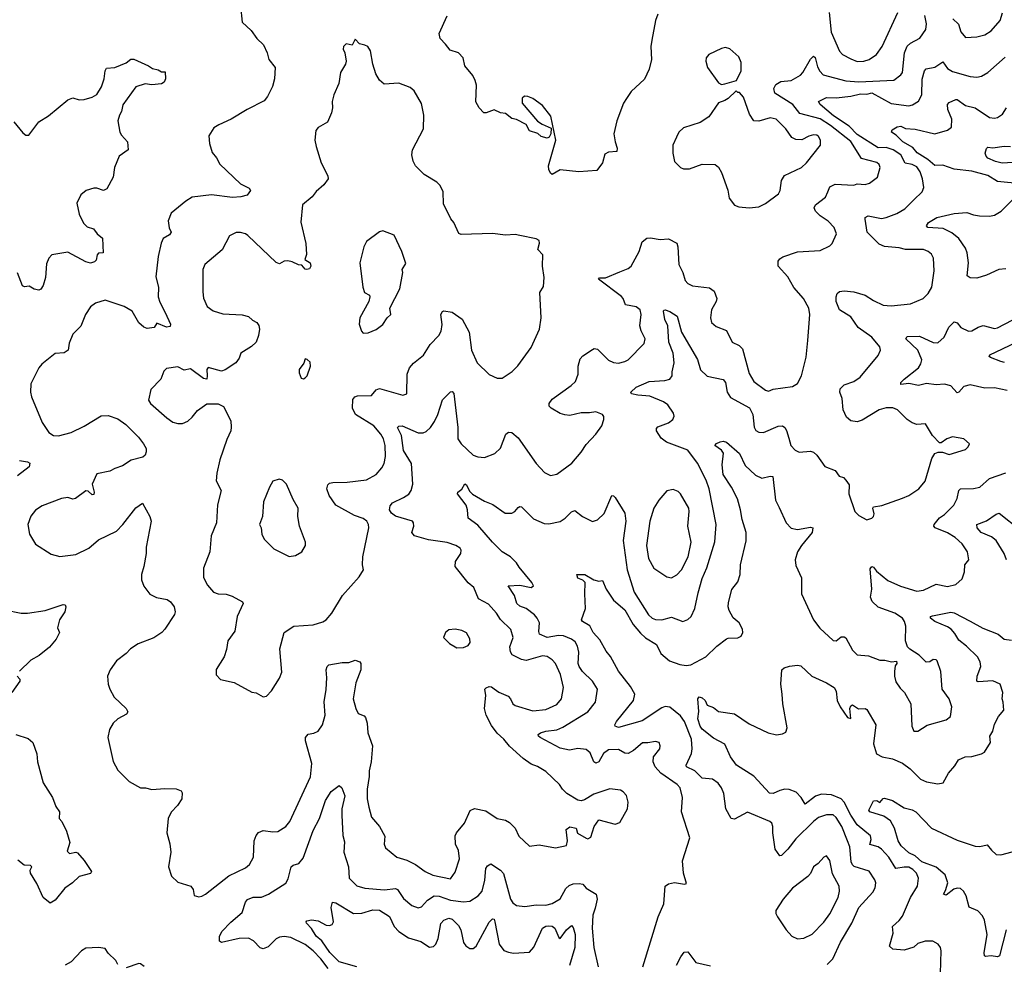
# Model space of a CAD drawing. Extents: x 1771496 to 1971148, y 471553 to 643630.
# Tile 464 of 656: x 1842746 to 1848846, y 600821 to 606671. Entities that reach past the tile are written whole.
import ezdxf

# ---------------------------------------------------------------- set-up
doc = ezdxf.new("R2010")
doc.units = 0

msp = doc.modelspace()

# ---------------------------------------------------------------- linework, layer by layer
at = {"layer": '0CON10XD'}
for points in [[(1844114.2, 606755.8), (1844123.8, 606655), (1844180, 606605), (1844215.5, 606555.5), (1844257.5, 606515), (1844280, 606465), (1844288.8, 606425), (1844328.8, 606375), (1844325.4, 606305), (1844312.2, 606257.8), (1844280.8, 606195), (1844260.9, 606169.1), (1844155, 606115.8), (1844055.7, 606054.3), (1843979.5, 606020.5), (1843948.3, 606001.7), (1843918.3, 605951.7), (1843921.2, 605905), (1843938.8, 605848.8), (1843965.5, 605815.5), (1843985.6, 605775.6), (1844114.5, 605654.5), (1844167.3, 605627.3), (1844176.4, 605613.6), (1844155, 605583.8), (1844117, 605573), (1844065, 605570.6), (1843935, 605587.3), (1843815, 605571.9), (1843775, 605548.1), (1843685, 605472.5), (1843666.7, 605425), (1843672.1, 605382.1), (1843685.6, 605354.4), (1843675, 605339.2), (1843636, 605315), (1843621.9, 605288.1), (1843603.9, 605203.9), (1843589.1, 605079.1), (1843605.6, 605015.6), (1843604.5, 604955), (1843615, 604922), (1843648.2, 604858.2), (1843680, 604785), (1843678.6, 604771.4), (1843655, 604767.5), (1843595, 604792), (1843580, 604765), (1843535, 604759.2), (1843515, 604766.2), (1843485, 604794.2), (1843443.1, 604865), (1843393.8, 604895), (1843275, 604934.3), (1843215, 604915.8), (1843185, 604892), (1843154.6, 604845.4), (1843125, 604774), (1843075, 604723.8), (1843051.7, 604668.3), (1843046, 604625), (1843021.2, 604608.8), (1842965, 604604.2), (1842882.5, 604537.5), (1842864.1, 604515.9), (1842815.7, 604415), (1842812.5, 604365), (1842818.8, 604335), (1842885, 604176.7), (1842926.7, 604115), (1842955.9, 604095.9), (1842986.7, 604093.3), (1843066, 604115), (1843145, 604154.4), (1843251.3, 604218.7), (1843295, 604220.6), (1843355, 604200), (1843403.8, 604163.8), (1843482.5, 604085), (1843514, 604045), (1843528.8, 604015), (1843530, 603995), (1843523.3, 603975), (1843508.6, 603961.4), (1843437, 603943), (1843382.7, 603907.3), (1843335, 603892.5), (1843305, 603876), (1843225, 603858), (1843195.8, 603795), (1843207.3, 603745), (1843205, 603731.4), (1843195, 603729.5), (1843170.7, 603750.7), (1843155, 603752.5), (1843091.2, 603705), (1843075, 603702.7), (1843045, 603712.9), (1843005, 603705.8), (1842885, 603660), (1842845, 603634.3), (1842814.6, 603595.4), (1842795.7, 603545), (1842806, 603485), (1842843.4, 603423.4), (1842941.3, 603361.3), (1842995.9, 603345.9), (1843095, 603359.4), (1843175, 603397.8), (1843235, 603448.9), (1843345, 603502.5), (1843385, 603544.4), (1843465, 603648), (1843506.2, 603676.2), (1843553.3, 603595), (1843561.2, 603565), (1843529.2, 603405), (1843530, 603365), (1843516, 603285), (1843501.2, 603235), (1843501.7, 603201.7), (1843515, 603162.5), (1843552.7, 603112.7), (1843593, 603093), (1843660.3, 603080.3), (1843680.8, 603065), (1843702.9, 603035), (1843709.2, 603005), (1843705, 602987.5), (1843645, 602896.2), (1843626.2, 602875), (1843576.4, 602843.6), (1843481.2, 602805), (1843432, 602775), (1843405, 602745.6), (1843345, 602700), (1843306.2, 602645), (1843290, 602605), (1843294, 602555), (1843304.2, 602525), (1843332.5, 602475), (1843406.7, 602405), (1843416.7, 602385), (1843408.8, 602371.2), (1843355, 602342), (1843325, 602313.8), (1843302.5, 602275), (1843292.5, 602225), (1843325, 602077.5), (1843354.4, 602024.4), (1843424.2, 601954.2), (1843495, 601914), (1843525, 601914), (1843565, 601904.2), (1843645, 601910.8), (1843715, 601908.8), (1843747.5, 601895), (1843753, 601883), (1843750, 601845), (1843723.3, 601805), (1843685, 601763.3), (1843665.8, 601725), (1843658.6, 601635), (1843676.7, 601566.7), (1843682.5, 601515), (1843667.8, 601425), (1843686.3, 601366.3), (1843725, 601330), (1843805.8, 601305), (1843821.2, 601285), (1843826.7, 601246.7), (1843855, 601238), (1843875, 601242.9)], [(1847760.8, 606715), (1847773, 606593), (1847825.5, 606475.5), (1847844.6, 606454.6), (1847895, 606428.5), (1847935, 606412.2)], [(1847935, 606412.2), (1847975, 606413.5), (1848008, 606425), (1848054.3, 606455), (1848090, 606505), (1848187.1, 606715)], [(1848526.6, 606676.6), (1848562.3, 606642.3), (1848576.2, 606595), (1848605, 606561.2), (1848675, 606564.4), (1848725, 606578.1), (1848765, 606601.9), (1848821.4, 606665), (1848835.5, 606714.5)], [(1843875, 601242.9), (1843898, 601255), (1844041.9, 601368.1), (1844145, 601419.4), (1844170.3, 601439.7), (1844194.3, 601485), (1844198.9, 601585), (1844211.1, 601618.9), (1844225, 601638), (1844255, 601650), (1844315, 601641.9), (1844345, 601644.2), (1844394, 601675), (1844419.2, 601705), (1844547.8, 601982.2), (1844555.5, 602065), (1844517.7, 602205), (1844517.5, 602225), (1844533.1, 602246.9), (1844567.8, 602252.2), (1844596, 602265), (1844622.2, 602305), (1844637.7, 602365), (1844633, 602447), (1844645, 602522.5), (1844649.6, 602595), (1844645.6, 602645), (1844650.8, 602665), (1844661.2, 602675), (1844745, 602691.2), (1844785, 602689.2), (1844825, 602704), (1844852.5, 602695), (1844860, 602685), (1844860, 602645), (1844829.3, 602565), (1844812.7, 602465), (1844828.2, 602405), (1844843.1, 602375), (1844879.3, 602359.3), (1844888.9, 602348.9), (1844898.7, 602315), (1844903.3, 602255), (1844932.2, 602175), (1844924.3, 602074.3), (1844911.5, 602018.5), (1844912.2, 601985), (1844898.5, 601905), (1844898.6, 601845), (1844908.6, 601795), (1844925, 601733.3), (1844974.5, 601674.5), (1845008, 601615), (1845004.4, 601565), (1845013.2, 601543.2), (1845083.3, 601485), (1845145, 601465.6), (1845199.1, 601439.1), (1845258.8, 601395), (1845305, 601372.9), (1845415, 601350), (1845445, 601392.5), (1845471.8, 601475), (1845465.5, 601525), (1845445.6, 601565), (1845445, 601617.5), (1845452, 601635), (1845502, 601695), (1845537, 601773), (1845564.4, 601785.6), (1845635, 601771.5), (1845705, 601724.5), (1845755, 601713.1), (1845779.8, 601699.8), (1845815, 601664), (1845838.6, 601615), (1845905, 601552.9), (1845965, 601560), (1846065, 601542.5), (1846133.6, 601556.4), (1846140, 601585), (1846132.5, 601655), (1846155, 601672.5), (1846193.6, 601663.6), (1846203, 601633), (1846255, 601602.9), (1846265, 601599.2), (1846285, 601608), (1846306, 601675), (1846333.9, 601716.1), (1846435, 601690), (1846465, 601700), (1846512, 601785), (1846516.2, 601825), (1846505.8, 601865.8), (1846485, 601890), (1846468.8, 601898.8), (1846402.7, 601907.3), (1846304.2, 601875.8), (1846245, 601838.8), (1846225, 601833.3), (1846205, 601836.7), (1846135, 601878), (1846108.8, 601905), (1846091.2, 601935), (1846005.4, 602015.4), (1845955, 602045.7), (1845915, 602060.8), (1845865, 602095.6), (1845781.2, 602171.2), (1845745.6, 602215), (1845703.4, 602253.4), (1845669.4, 602299.4), (1845636.5, 602365), (1845626.7, 602405), (1845634.3, 602485), (1845628.8, 602525), (1845635.9, 602534.1), (1845655, 602540.8), (1845669.1, 602539.1), (1845685, 602527.5), (1845715, 602505.5), (1845772.3, 602482.3), (1845787.5, 602465), (1845800.8, 602435), (1845815, 602424.4), (1845925, 602390.6), (1846005, 602398.1), (1846075, 602429.2), (1846102.9, 602465), (1846114.5, 602535), (1846096.2, 602615), (1846064.7, 602684.7), (1846045, 602707.1), (1846015, 602727.5), (1845985, 602731.1), (1845885, 602702.7), (1845855, 602707.8), (1845797, 602737), (1845787.1, 602757.1), (1845783.7, 602786.3), (1845802.9, 602845), (1845788.9, 602895), (1845725.9, 602955.9), (1845700, 602995), (1845650.5, 603050.5), (1845588.1, 603085), (1845558.9, 603155), (1845524.1, 603184.1), (1845445, 603284), (1845447.1, 603315), (1845480, 603365), (1845482, 603385), (1845475, 603397.5), (1845448.8, 603415), (1845393.7, 603433.7), (1845279.1, 603449.1), (1845192, 603475), (1845175.8, 603495), (1845188, 603535), (1845186.2, 603555), (1845178.8, 603565), (1845075, 603597.3), (1845050, 603615), (1845037.1, 603635), (1845040.6, 603659.4), (1845055, 603678.8), (1845125, 603711.1), (1845156.7, 603733.3), (1845171.5, 603755), (1845181.8, 603795), (1845173.6, 603923.6), (1845125, 604003.8), (1845112.3, 604095), (1845086.2, 604145), (1845095.8, 604154.2), (1845115, 604155.6), (1845215, 604113.2), (1845245, 604112.7), (1845265, 604121.1), (1845292.2, 604145), (1845316.4, 604183.6), (1845336, 604225), (1845365, 604316.7), (1845415, 604366.2), (1845425, 604368.8), (1845435, 604356.7), (1845460, 604145), (1845460.9, 604075), (1845480.6, 604045), (1845555, 603974.3), (1845585, 603962.9), (1845625, 603960), (1845690, 603985), (1845725, 604016.7), (1845758, 604105), (1845775, 604117.5), (1845795, 604114.2), (1845835, 604082), (1845945, 603922), (1845997, 603867), (1846035, 603848), (1846075, 603857.5), (1846166.1, 603923.9), (1846225, 603992), (1846255, 604040), (1846316.4, 604103.6), (1846352.5, 604155), (1846365.9, 604195.9), (1846364.2, 604214.2), (1846356, 604225), (1846315, 604242.5), (1846275.7, 604235.7), (1846225, 604235.5), (1846155, 604219.4), (1846123.4, 604223.4), (1846095, 604232.9), (1846038.8, 604265), (1846027.5, 604277.5), (1846026, 604295), (1846045, 604322), (1846163.8, 604405), (1846189.1, 604430.9), (1846207.1, 604475), (1846205.6, 604525), (1846218.7, 604571.3), (1846235, 604590), (1846295, 604629.2), (1846305, 604634.2), (1846325, 604630.8), (1846395, 604562.2), (1846425, 604548.1), (1846455, 604544.4), (1846495, 604553.3), (1846515, 604564.4), (1846614.2, 604665), (1846621.4, 604695), (1846595.5, 604745), (1846588.2, 604775), (1846595.5, 604845), (1846589.4, 604875), (1846565, 604893.3), (1846500, 604905), (1846485.6, 604945), (1846475, 604957.1), (1846332.5, 605065), (1846338.3, 605071.7), (1846375, 605072.2), (1846465, 605110.5), (1846515, 605129.4), (1846534.4, 605145), (1846584.4, 605235), (1846602.9, 605295), (1846631.9, 605318.1), (1846655, 605320), (1846715, 605310), (1846765, 605314.3), (1846816.7, 605286.7), (1846824.4, 605265), (1846829.6, 605155), (1846855, 605106.2), (1846870, 605055), (1846885, 605038.2), (1846915, 605023.1), (1847020.4, 605010.4), (1847048.9, 604988.9), (1847065.5, 604945), (1847061.1, 604925), (1847032.9, 604875), (1847026, 604825), (1847031.2, 604795), (1847061.7, 604771.7), (1847125, 604746), (1847161.2, 604675), (1847203.6, 604653.6), (1847223.6, 604633.6), (1847265, 604480), (1847295, 604430.8), (1847367.4, 604377.4), (1847385, 604370.8), (1847415, 604382.5), (1847535, 604399.2), (1847565, 604418.8), (1847590, 604465), (1847618, 604582), (1847629.5, 604685), (1847641.2, 604845), (1847635.8, 604885), (1847601.9, 604945), (1847543.1, 605013.1), (1847505, 605078), (1847445.8, 605145), (1847444.3, 605175), (1847455, 605190), (1847475, 605202), (1847565, 605234), (1847705, 605240.8), (1847765, 605271.2), (1847780, 605285), (1847805.8, 605345), (1847791.4, 605385), (1847755, 605424.3), (1847705.4, 605455.4), (1847677.1, 605485), (1847669.2, 605505), (1847676.2, 605525), (1847738.1, 605571.9), (1847752.2, 605605), (1847766, 605635), (1847797.9, 605652.1), (1847915, 605647.1), (1847935, 605654), (1847985, 605650.8), (1848011.7, 605658.3), (1848060, 605695), (1848077.1, 605755), (1848071.4, 605775), (1848057.1, 605787.1), (1847961.2, 605811.2), (1847895, 605917.1), (1847770.3, 606015), (1847705, 606057.5), (1847579.5, 606089.5), (1847535.5, 606145.5), (1847424.4, 606215), (1847418.5, 606245), (1847430.3, 606269.7), (1847462.6, 606287.4), (1847525, 606295.3), (1847582.6, 606327.4), (1847598.9, 606345), (1847645, 606426.9), (1847665, 606445.8), (1847675, 606436.2), (1847689.4, 606379.4), (1847702.9, 606352.9), (1847725, 606330), (1847865, 606291.4), (1847945, 606286.5), (1848162.8, 606297.2), (1848205, 606328.6), (1848215.5, 606345), (1848227.9, 606465), (1848245, 606506.9), (1848264.2, 606525.7), (1848322.4, 606557.6), (1848359.3, 606610.7), (1848364.6, 606645), (1848353, 606697)], [(1846700, 606705), (1846686, 606665), (1846662, 606545), (1846655.8, 606505), (1846660.8, 606425), (1846646.7, 606365), (1846616.8, 606303.2), (1846535, 606226.2), (1846505, 606183.3), (1846488, 606155), (1846446.7, 606045), (1846427.5, 605965), (1846434.6, 605914.6), (1846448.5, 605875), (1846446.2, 605855), (1846395, 605850), (1846371.7, 605838.3), (1846355.9, 605784.1), (1846322.5, 605737.5), (1846209.3, 605729.3), (1846095, 605741.2), (1846045, 605712.5), (1846035, 605720), (1846023.6, 605743.6), (1846022, 605765), (1846067.1, 605925), (1846036.1, 606073.9), (1845985, 606140), (1845925, 606183.8), (1845895, 606196.2), (1845873, 606197), (1845860, 606185), (1845860, 606155), (1845955, 606043.3), (1845983, 606023), (1846038.3, 605998.3), (1846037.5, 605965), (1846026.4, 605943.6), (1846015, 605937.5), (1845977.5, 605947.5), (1845957, 605967), (1845905, 605982.5), (1845885, 606022.5), (1845825, 606053.3), (1845795, 606060), (1845755, 606090), (1845725, 606093.3), (1845685, 606112.5), (1845636.4, 606093.6), (1845622.5, 606095), (1845593.3, 606125), (1845572.7, 606162.7), (1845575.7, 606265), (1845568.6, 606295), (1845554, 606325), (1845503.8, 606385), (1845493.8, 606435), (1845465, 606466), (1845412.5, 606482.5), (1845385, 606518.8), (1845351.2, 606555), (1845346, 606585), (1845394, 606695)], [(1844255, 602477.5), (1844275, 602482.5), (1844306.7, 602515), (1844356.1, 602593.9), (1844369.3, 602630.7), (1844358.1, 602775), (1844384.6, 602875.4), (1844445, 602915.6), (1844565, 602924.3), (1844625, 602942.9), (1844644, 602955), (1844680, 602995), (1844746, 603105), (1844848.8, 603221.2), (1844876.4, 603263.6), (1844870, 603295), (1844871.2, 603345), (1844908.8, 603525), (1844908, 603545), (1844896, 603565), (1844875, 603582.9), (1844819.8, 603599.8), (1844704.2, 603664.2), (1844662.5, 603725), (1844648.9, 603765), (1844655, 603791.2), (1844665, 603801.2), (1844685.8, 603805.8), (1844775, 603806.2), (1844895, 603821.5), (1844954.3, 603855), (1844990.6, 603895), (1845005, 603923.3), (1845012.7, 603965), (1845010, 604035), (1845000, 604075), (1844983.8, 604105), (1844940, 604155), (1844826.8, 604226.8), (1844807.6, 604265), (1844810.6, 604319.4), (1844822, 604335), (1844838.6, 604341.4), (1844925, 604344.4), (1844955, 604378.1), (1844975, 604387.3), (1845120, 604345), (1845145, 604353.3), (1845147.3, 604475), (1845161.2, 604515), (1845185, 604544.4), (1845247, 604593), (1845289.5, 604660.5), (1845342.5, 604715), (1845357.4, 604742.6), (1845364.3, 604784.3), (1845356, 604845), (1845365, 604863.3), (1845373, 604867), (1845425, 604860), (1845487, 604817), (1845531.4, 604735), (1845544.6, 604624.6), (1845580, 604545), (1845654.5, 604474.5), (1845705, 604452), (1845735, 604451.2), (1845796.8, 604493.2), (1845832.7, 604527.3), (1845915, 604640), (1845967.5, 604755), (1845976, 604825), (1845968.6, 604981.4), (1845992.3, 605017.7), (1845995.5, 605075), (1845984.5, 605145), (1845987.8, 605215), (1845957.1, 605247.1), (1845966.3, 605286.3), (1845963.6, 605303.6), (1845945, 605313.5), (1845844.5, 605335.5), (1845815, 605340), (1845755, 605336.2), (1845675, 605346), (1845480.8, 605340.8), (1845466.1, 605346.1), (1845436, 605415), (1845417.9, 605437.9), (1845371.2, 605531.2), (1845369.2, 605605), (1845351.2, 605645), (1845330, 605665), (1845253, 605713), (1845199.2, 605765), (1845182.9, 605795), (1845175.5, 605835), (1845180, 605865), (1845248.6, 605995), (1845249.7, 606079.7), (1845235, 606152.5), (1845190.5, 606230.5), (1845165, 606251.2), (1845095, 606278), (1845005, 606271.2), (1844975, 606296.7), (1844952.5, 606335), (1844934.3, 606395), (1844918.8, 606478.8), (1844902.5, 606505), (1844883.6, 606513.6), (1844851.7, 606521.7), (1844825, 606550), (1844807, 606513), (1844768.3, 606521.7), (1844753.3, 606505), (1844749.3, 606489.3), (1844760, 606465), (1844768, 606415), (1844764.2, 606395), (1844734.4, 606345), (1844724.3, 606275), (1844692.5, 606205), (1844681.2, 606165), (1844683.8, 606125), (1844678, 606095), (1844652.7, 606037.3), (1844595, 606002.5), (1844580, 605985), (1844575.6, 605925), (1844582.2, 605885), (1844614.3, 605785), (1844655.8, 605705), (1844658, 605685), (1844631.2, 605648.8), (1844582.7, 605607.3), (1844558.6, 605575), (1844498, 605525), (1844487.4, 605417.4), (1844518.2, 605285), (1844522.7, 605217.3), (1844513.3, 605185), (1844545, 605166), (1844549.4, 605145), (1844541.7, 605128.3), (1844525, 605124.2), (1844515, 605126.2), (1844495, 605150), (1844473.9, 605153.9), (1844435, 605172.5), (1844406.8, 605176.8), (1844384.3, 605175.7), (1844355, 605160), (1844335, 605166.7), (1844158.8, 605335), (1844145, 605345.7), (1844115, 605354), (1844087.7, 605352.3), (1844045, 605333.3), (1844001.2, 605245), (1843894, 605155), (1843880, 605125), (1843880.8, 604985), (1843885.9, 604945.9), (1843906.7, 604895), (1843945, 604868.8), (1844005, 604850), (1844125, 604843.8), (1844163.6, 604833.6), (1844189.3, 604809.3), (1844215.9, 604795.9), (1844227.7, 604777.7), (1844232, 604755), (1844225.8, 604715), (1844211.2, 604675), (1844183, 604647), (1844116.7, 604605), (1844106.2, 604575), (1844084.4, 604545.6), (1844018.3, 604501.7), (1843995.9, 604494.1), (1843913.8, 604516.2), (1843906.1, 604503.9), (1843908, 604465), (1843905.9, 604444.1), (1843885, 604450), (1843805, 604508.8), (1843765, 604500.8), (1843725, 604522), (1843655, 604510), (1843640, 604495), (1843621.2, 604445), (1843559.3, 604380.7), (1843543.3, 604315), (1843557.5, 604295), (1843658, 604205), (1843695, 604179.4), (1843725, 604170), (1843755, 604170), (1843786.9, 604185), (1843815, 604208.5), (1843848.3, 604251.7), (1843905, 604291.2), (1843975, 604291.2), (1844008.8, 604275), (1844055, 604187.5), (1844057.3, 604147.3), (1844054, 604125), (1844029.1, 604070.9), (1843987.1, 603945), (1843967, 603863), (1843964.4, 603815), (1843993.8, 603755), (1843972.7, 603667.3), (1843966.2, 603555), (1843933.1, 603475), (1843924, 603375), (1843885.8, 603275), (1843885.9, 603215.9), (1843909.5, 603169.5), (1843947.5, 603125), (1843975.8, 603115.8), (1844025, 603113.5), (1844062, 603102), (1844126.7, 603065), (1844130.8, 603055), (1844094.4, 602975), (1844079.2, 602885), (1844036, 602825), (1844028.3, 602771.7), (1844013.9, 602726.1), (1843963, 602647), (1843963, 602613), (1843990, 602585), (1844075.9, 602565.9), (1844185, 602507.5), (1844211.7, 602501.7), (1844255, 602477.5)], [(1847095, 606270), (1847115, 606273.3), (1847186.4, 606293.6), (1847215.8, 606355), (1847216.1, 606406.1), (1847200.5, 606440.5), (1847145, 606491.2), (1847118.6, 606498.6), (1847095, 606493.3), (1847014.7, 606455.3), (1846999.5, 606435), (1846996.9, 606415), (1847007.5, 606375), (1847075, 606280), (1847095, 606270)], [(1842709.1, 606039.1), (1842765, 605970), (1842785, 605955.7), (1842802.5, 605955), (1842865, 606038.6), (1842925, 606075.6), (1843043.8, 606175), (1843075, 606187.1), (1843115, 606175.7), (1843145, 606176.9), (1843195, 606191.4), (1843225, 606207.5), (1843253.3, 606255), (1843269.4, 606305), (1843275.9, 606354.1), (1843285, 606370), (1843335.8, 606374.2), (1843405, 606403.3), (1843435, 606427.5), (1843453, 606427), (1843545, 606386.2), (1843568.3, 606368.3), (1843605, 606360), (1843625, 606347.5), (1843648.3, 606348.3), (1843649.2, 606305), (1843641.4, 606285), (1843625, 606273.1), (1843565, 606267.1), (1843523.3, 606273.3), (1843465, 606255.8), (1843385, 606143.3), (1843377.3, 606102.7), (1843365, 606080), (1843354, 606045), (1843367.5, 605975), (1843377.5, 605955), (1843413.3, 605915), (1843418.8, 605865), (1843362.5, 605825), (1843334, 605755), (1843324.4, 605695), (1843286.5, 605623.5), (1843265, 605614), (1843225, 605627.5), (1843205, 605627.1), (1843157.3, 605612.7), (1843124.2, 605585.8), (1843100.8, 605535), (1843115, 605467.5), (1843141.1, 605411.1), (1843165, 605389.2), (1843203.3, 605375), (1843225.8, 605345.8), (1843258.3, 605318.3), (1843263.8, 605226.2), (1843235, 605224.2), (1843227.1, 605215), (1843219.1, 605180.9), (1843209.1, 605170.9), (1843185, 605163.1), (1843155, 605171.4), (1843045, 605231.5), (1842945, 605214.2), (1842927.5, 605195), (1842911.7, 605158.3), (1842905.7, 605074.3), (1842891.2, 605025), (1842877, 605003), (1842865, 604996), (1842835, 605001.4), (1842805, 605020), (1842775, 605017.5), (1842763.6, 605023.6), (1842732.4, 605102.4)], [(1847052.9, 603437.1), (1847060.9, 603545), (1847017.8, 603765), (1846999.4, 603819.4), (1846944.6, 603925), (1846885, 604004.5), (1846753.9, 604053.9), (1846719.8, 604079.8), (1846691.5, 604125), (1846691.5, 604138.5), (1846700.2, 604149.8), (1846765, 604174.4), (1846792.5, 604195), (1846801.1, 604215), (1846797.5, 604235), (1846760.8, 604285), (1846734.3, 604305), (1846650.4, 604340.4), (1846576.1, 604346.1), (1846537.5, 604355), (1846533.3, 604365), (1846565, 604395.8), (1846645, 604430), (1846743, 604437), (1846774.6, 604445.4), (1846787.7, 604465), (1846789.5, 604489.5), (1846800, 604545), (1846794.3, 604605), (1846767.1, 604675), (1846760.9, 604775), (1846743.8, 604815), (1846734.3, 604865.7), (1846737, 604873), (1846745, 604873.8), (1846775, 604864.2), (1846819.2, 604835), (1846845.7, 604735), (1846945, 604566.2), (1846965, 604503.1), (1847005, 604463.3), (1847105, 604442.5), (1847118.9, 604425), (1847128.5, 604365), (1847150.9, 604330.9), (1847266.9, 604266.9), (1847288.2, 604225), (1847296.7, 604146.7), (1847306.8, 604126.8), (1847325, 604115.8), (1847355, 604114.3), (1847445, 604154.5), (1847472.5, 604155), (1847486.2, 604146.2), (1847497.2, 604127.2), (1847510.6, 604079.4), (1847524.5, 604035), (1847551.4, 604005), (1847575, 603993.6), (1847645, 603999.2), (1847665, 603992.5), (1847685, 603974), (1847733.3, 603905), (1847798.8, 603878.8), (1847822.5, 603845), (1847850, 603835), (1847865, 603820), (1847885, 603790), (1847882.5, 603735), (1847920.8, 603625), (1847945, 603600.8), (1847995, 603574), (1848025, 603583.8), (1848036.7, 603595), (1848039.5, 603610.5), (1848032.5, 603645), (1848036.7, 603655), (1848086.8, 603663.2), (1848215, 603708.6), (1848254.6, 603725.4), (1848316, 603765), (1848355, 603813.3), (1848396.8, 603953.2), (1848416.2, 603983.8), (1848437, 603993), (1848463, 603993), (1848505, 603978.8), (1848605, 604010), (1848622.5, 604025), (1848630, 604045), (1848595, 604076.2), (1848525, 604088), (1848490, 604075), (1848455, 604050), (1848445, 604050), (1848401.2, 604095), (1848358.3, 604168.3), (1848305, 604164), (1848275, 604174.4), (1848244.7, 604194.7), (1848184.1, 604254.1), (1848155, 604267.8), (1848115, 604267.8), (1848070, 604255), (1847965, 604191.5), (1847935, 604181.5), (1847895, 604187.8), (1847869.5, 604209.5), (1847848.2, 604255), (1847841.9, 604325), (1847827.1, 604365), (1847830, 604385), (1847855, 604410), (1847915, 604430.9), (1847953, 604457), (1848065, 604592), (1848080, 604625), (1848074.2, 604645), (1848025, 604705.6), (1847941.4, 604765), (1847895, 604830.8), (1847825.6, 604875), (1847804.5, 604925), (1847804.1, 604954.1), (1847810, 604975), (1847825, 604988), (1847855, 604992.9), (1847915, 604985.5), (1847985, 604965.4), (1848035, 604932.2), (1848095, 604902.9), (1848145, 604898.6), (1848265, 604910.8), (1848343.8, 604945), (1848374.2, 604975), (1848398.1, 605015), (1848412.5, 605115), (1848407.1, 605195), (1848395, 605218.8), (1848375.5, 605235.5), (1848345, 605247.8), (1848235, 605247.3), (1848195, 605258.8), (1848105, 605266.8), (1848070.1, 605280.1), (1847996.7, 605355), (1847984.4, 605435), (1847985, 605446.2), (1848002.9, 605457.1), (1848085, 605440.4), (1848115, 605445.4), (1848180.1, 605469.9), (1848230.3, 605499.7), (1848285, 605556.2), (1848337.1, 605605), (1848347.6, 605632.4), (1848340.4, 605685), (1848325, 605728.6), (1848305, 605758.8), (1848275, 605774.7), (1848232.4, 605782.4), (1848205, 605833.4), (1848157.9, 605865), (1848115, 605878.9), (1848065, 605877.7), (1847935, 605960), (1847885, 606010.8), (1847788.1, 606075), (1847706, 606145), (1847694.3, 606165), (1847745, 606188.6), (1847805, 606188.1), (1847895, 606197.9), (1847955, 606212), (1847995, 606208.8), (1848025, 606218.1), (1848145, 606152.6), (1848255, 606136.9), (1848276.8, 606143.2), (1848314.1, 606165.9), (1848336, 606205), (1848338.3, 606301.7), (1848351.8, 606355), (1848362.9, 606367.1), (1848415, 606376.7), (1848465, 606409.2), (1848495, 606369.6), (1848525, 606350.4), (1848635, 606319.1), (1848675, 606315.5), (1848705, 606320.5), (1848745, 606343.3), (1848851.1, 606438.9)], [(1847265, 605506), (1847325, 605512), (1847367.6, 605532.4), (1847446.4, 605593.6), (1847457.3, 605612.7), (1847465.6, 605675), (1847484.6, 605705.4), (1847588.8, 605755), (1847620, 605785), (1847706.6, 605893.4), (1847706.9, 605925), (1847695, 605948), (1847685, 605955.7), (1847665, 605957.5), (1847635, 605950), (1847592.2, 605927.8), (1847555, 605928.2), (1847530.9, 605940.9), (1847493.1, 605995), (1847433.8, 606055), (1847395, 606063.5), (1847325, 606041.8), (1847295.4, 606045.4), (1847267.5, 606085), (1847230.7, 606190.7), (1847205, 606220), (1847195, 606220), (1847185, 606230), (1847136, 606184), (1847115, 606170), (1847075, 606156.7), (1847015, 606070), (1846962.5, 606035), (1846859.3, 606000.7), (1846830, 605975), (1846816.1, 605943.9), (1846793.3, 605895), (1846792.5, 605845), (1846803, 605793), (1846840, 605755), (1846858.3, 605748.3), (1846895, 605747.5), (1846975, 605776.2), (1847055, 605773.3), (1847075, 605757.5), (1847094.2, 605724.2), (1847132.9, 605615), (1847141.4, 605565), (1847175, 605522.5), (1847202.3, 605512.3), (1847265, 605506)], [(1848950, 605655), (1848805, 605669.5), (1848745, 605706.2), (1848645, 605732.4), (1848535, 605746), (1848465, 605769.3), (1848415, 605767.8), (1848372.7, 605805), (1848307.3, 605847.3), (1848279, 605879), (1848217.1, 605915), (1848176.9, 605955), (1848147.1, 605975), (1848150.9, 605989.1), (1848183, 606007), (1848205, 606010.7), (1848235, 605997.1), (1848295, 605992.9), (1848415, 605963.7), (1848494, 605986), (1848518.1, 606005), (1848521.5, 606055), (1848495.5, 606115), (1848493.6, 606146.4), (1848505, 606159.2), (1848545, 606176.9), (1848555, 606176.9), (1848605, 606140), (1848665, 606125.6), (1848755, 606064.4), (1848785, 606060.6), (1848803.3, 606065), (1848835, 606086.2), (1848860.6, 606125)], [(1848935, 605789), (1848833.5, 605783.5), (1848792, 605792), (1848745, 605814), (1848734, 605825), (1848728.6, 605845), (1848735, 605873.3), (1848745, 605880.8), (1848775, 605878.2), (1848845, 605888.6), (1848885, 605886.1)], [(1848855, 605127.1), (1848812.5, 605125), (1848735, 605088.6), (1848675, 605070.9), (1848635, 605072.1), (1848615.6, 605085), (1848623.9, 605165), (1848616.6, 605226.6), (1848605, 605255.8), (1848563.8, 605315), (1848521.5, 605351.5), (1848468.3, 605378.3), (1848372.5, 605385), (1848363.8, 605395), (1848376, 605415), (1848428.8, 605445), (1848535, 605471.2), (1848615, 605477.3), (1848655, 605462.3), (1848692.7, 605457.3), (1848755, 605453.6), (1848785, 605460), (1848827.5, 605485), (1848895, 605553.8)], [(1844875, 604730), (1844905, 604732.5), (1844955, 604752.5), (1844995, 604783.3), (1845023.3, 604825), (1845045.7, 604844.3), (1845040, 604885), (1845102, 605005), (1845120, 605105), (1845116.2, 605125), (1845138.3, 605161.7), (1845113.8, 605235), (1845066, 605336), (1844995, 605362.5), (1844975, 605356.7), (1844895, 605297.5), (1844878.8, 605265), (1844852.5, 605165), (1844872, 605015), (1844882.5, 604982.5), (1844912.5, 604965), (1844916.2, 604955), (1844908.8, 604925), (1844852.5, 604825), (1844850, 604785), (1844863, 604743), (1844875, 604730)], [(1848864.4, 604374.4), (1848785, 604390.6), (1848725, 604388.6), (1848635, 604409.2), (1848595, 604400), (1848565, 604364.4), (1848555, 604361.1), (1848515, 604403.8), (1848475, 604414.1), (1848425, 604409.8), (1848365, 604417.8), (1848315, 604406.5), (1848255, 604417.7), (1848205, 604412), (1848205.8, 604425), (1848226.5, 604445), (1848315.5, 604515), (1848329.7, 604540.3), (1848334.5, 604565.5), (1848310, 604625), (1848236, 604695), (1848245, 604709.2), (1848320.9, 604710.9), (1848405, 604672.2), (1848435, 604669.2), (1848474.3, 604705), (1848502.6, 604767.4), (1848535, 604799.4), (1848553.4, 604793.4), (1848576, 604765), (1848625, 604741.4), (1848645, 604743.3), (1848685, 604767.5), (1848715, 604776.4), (1848785, 604759.1), (1848805, 604761.8), (1848895, 604810.6)], [(1848847.1, 604547.1), (1848825, 604554.5), (1848760, 604580), (1848752.5, 604585), (1848756.2, 604595), (1848917.6, 604672.4)], [(1844505, 604447.5), (1844515, 604452.5), (1844526.7, 604465), (1844547.5, 604525), (1844545, 604550), (1844527, 604567), (1844515, 604570), (1844507, 604543), (1844477.5, 604505), (1844476.7, 604485), (1844490.7, 604450.7), (1844505, 604447.5)], [(1847749.7, 600820.3), (1847784.7, 600855.3), (1847831.7, 600958.3), (1847901.8, 601075), (1847945, 601172.9), (1848032.2, 601267.8), (1848046.9, 601295), (1848050, 601325), (1848044.5, 601345), (1848008.8, 601398.8), (1847916.1, 601426.1), (1847905, 601437.3), (1847897.9, 601455), (1847889.2, 601549.2), (1847875, 601585.8), (1847840, 601675), (1847805, 601729.6), (1847785, 601746.8), (1847745, 601747.5), (1847695, 601730), (1847665, 601705.4), (1847555, 601598.9), (1847505.3, 601534.7), (1847465, 601494.4), (1847455, 601492.9), (1847427.5, 601535), (1847411.8, 601635), (1847412.7, 601675), (1847405.4, 601695.4), (1847394, 601705), (1847255.8, 601764.2), (1847175, 601720.6), (1847153.6, 601723.6), (1847121.5, 601785), (1847109.3, 601879.3), (1847094, 601914), (1847072.5, 601942.5), (1847038.3, 601968.3), (1846975, 601973.3), (1846928.7, 602018.7), (1846876.9, 602045), (1846875.5, 602055), (1846907.3, 602127.3), (1846911.6, 602155), (1846907.6, 602215), (1846865, 602325.5), (1846840.4, 602360.4), (1846775, 602412.7), (1846745, 602416.8), (1846725, 602410), (1846602, 602328), (1846455, 602287.1), (1846436.2, 602295), (1846434.3, 602305), (1846443.1, 602325), (1846548.9, 602455), (1846556.9, 602495), (1846530.7, 602540.7), (1846456, 602636), (1846407.4, 602727.4), (1846380.6, 602760.6), (1846341.4, 602831.4), (1846299.2, 602875), (1846277.5, 602917.5), (1846232.5, 602945), (1846226, 602955), (1846251.9, 603025), (1846247.5, 603115), (1846248.8, 603185), (1846235, 603200), (1846203.3, 603213.3), (1846197.5, 603235), (1846247.5, 603235), (1846302.7, 603202.7), (1846335, 603194.5), (1846357.3, 603197.3), (1846378.9, 603145), (1846425.8, 603075.8), (1846495, 603015.8), (1846546.4, 602926.4), (1846591.7, 602871.7), (1846623.7, 602843.7), (1846691.9, 602801.9), (1846719.2, 602745), (1846771, 602701), (1846835, 602677.2), (1846875, 602672.3), (1846905, 602676.7), (1846998, 602725), (1847065, 602790.8), (1847125, 602836.2), (1847135, 602841.2), (1847195, 602842.5), (1847216.1, 602853.9), (1847225.8, 602875), (1847225, 602897.5), (1847203.3, 602935), (1847167, 602967), (1847142.3, 603012.3), (1847135.6, 603035), (1847138.2, 603061.8), (1847157.9, 603142.1), (1847195, 603188.8), (1847210, 603235), (1847211.1, 603295), (1847247, 603443), (1847246.2, 603495), (1847221.5, 603575), (1847212.7, 603635), (1847193.3, 603703.3), (1847156.9, 603775), (1847103.8, 603855), (1847097.3, 603915), (1847105.8, 603985.8), (1847094, 604005), (1847052.5, 604035), (1847062.9, 604047.1), (1847085, 604056.2), (1847105, 604060), (1847125, 604055.7), (1847205.6, 603985), (1847240.2, 603910.2), (1847305, 603850), (1847345, 603831.9), (1847395, 603844.3), (1847412, 603842), (1847429.4, 603695), (1847451, 603651)], [(1842745, 603940.8), (1842795, 603933.3), (1842810, 603925), (1842805, 603902.5), (1842732.9, 603847.1)], [(1847451, 603651), (1847495, 603554.4), (1847525, 603522.5), (1847565, 603512.9), (1847645, 603528.1), (1847660, 603525), (1847655.5, 603495), (1847588.8, 603415), (1847564.2, 603375.8), (1847550, 603325), (1847555, 603291.2), (1847590.8, 603215), (1847590.4, 603115), (1847664.5, 602955), (1847703.6, 602903.6), (1847785, 602826.2), (1847805, 602823.8), (1847835, 602850), (1847855, 602850), (1847865, 602843.8), (1847905, 602765.8), (1847935, 602738), (1848005, 602730.8), (1848074.2, 602704.2), (1848105.6, 602705.6), (1848146.4, 602693.6), (1848177.5, 602697.5), (1848180, 602685), (1848170.7, 602669.3), (1848165.5, 602634.5), (1848166.8, 602605), (1848175, 602570), (1848201.1, 602531.1), (1848228.8, 602505), (1848267.5, 602435), (1848274.3, 602295), (1848285, 602264), (1848310, 602265), (1848367.9, 602302.1), (1848486.7, 602335), (1848513.6, 602356.4), (1848520.8, 602415), (1848504.4, 602465), (1848461.1, 602525), (1848452, 602635), (1848430.5, 602700.5), (1848425, 602706.2), (1848405, 602708), (1848385, 602693.8), (1848362.3, 602692.3), (1848318.8, 602735), (1848261.9, 602771.9), (1848247.3, 602787.3), (1848233.4, 602823.4), (1848235.7, 602915.7), (1848228.6, 602945), (1848214.6, 602964.6), (1848168, 602995), (1848065, 603032.5), (1848028, 603068), (1848017.8, 603095), (1848026.1, 603145), (1848015, 603270), (1848025, 603283.8), (1848035, 603280), (1848055.3, 603255.3), (1848125, 603198.9), (1848203.7, 603163.7), (1848305, 603132.9), (1848345, 603137.9), (1848425, 603174.6), (1848495, 603160), (1848545, 603174), (1848585, 603207.5), (1848598.7, 603251.3), (1848601.4, 603295), (1848626.2, 603325), (1848619.2, 603375), (1848584.6, 603424.6), (1848541.4, 603465), (1848495, 603493.2), (1848417.1, 603525), (1848409.4, 603535), (1848411.1, 603545), (1848444.3, 603585.7), (1848475, 603606.4), (1848534.4, 603665), (1848554.6, 603705.4), (1848563.6, 603755), (1848574.2, 603765), (1848655, 603767.1), (1848695, 603775.4), (1848755, 603828.9), (1848855, 603864.2)], [(1844415, 603346.7), (1844455, 603353.8), (1844493.3, 603375), (1844516.7, 603415), (1844516.7, 603435), (1844479.2, 603535), (1844470, 603595), (1844472, 603645), (1844439.7, 603699.7), (1844400, 603795), (1844375, 603820), (1844354, 603826), (1844315, 603813.3), (1844294.5, 603775.5), (1844257.1, 603685), (1844250, 603595), (1844232.5, 603545), (1844242, 603525), (1844246, 603485), (1844261.2, 603455), (1844320, 603395), (1844415, 603346.7)], [(1846606.7, 600805), (1846702.7, 601115), (1846737.7, 601195), (1846745.7, 601304.3), (1846765, 601320), (1846802, 601328), (1846865, 601318), (1846877.7, 601322.3), (1846858.8, 601385), (1846852.3, 601462.3), (1846897.1, 601605), (1846845.5, 601765), (1846852.1, 601855), (1846838.5, 601915), (1846820, 601935), (1846718.7, 602005), (1846683.9, 602045), (1846670.5, 602075), (1846672.5, 602105), (1846711.2, 602155), (1846713.6, 602173.6), (1846707.5, 602195), (1846685, 602201.2), (1846638.3, 602191.7), (1846605, 602192.5), (1846548.6, 602145), (1846515, 602127.5), (1846495, 602129.6), (1846455, 602150.8), (1846395, 602150), (1846363.3, 602126.7), (1846335, 602075.6), (1846315, 602067.8), (1846303.3, 602075), (1846280.1, 602130.1), (1846255, 602150.9), (1846205, 602157.9), (1846153, 602147), (1846095, 602159.4), (1845970, 602225), (1845960, 602235), (1845959.2, 602245), (1845973.8, 602255), (1846005, 602265.2), (1846075, 602274.1), (1846110.9, 602289.1), (1846265.6, 602385), (1846312.5, 602445), (1846325.6, 602525), (1846295.7, 602575), (1846233.9, 602633.9), (1846212.3, 602665), (1846206.9, 602685), (1846210, 602755), (1846201.4, 602791.4), (1846187.7, 602817.7), (1846165, 602834.6), (1846115, 602855.4), (1846085, 602856.8), (1846015, 602844.3), (1845965.7, 602865), (1845962, 602882), (1845966.9, 602935), (1845952.9, 602965), (1845935, 602986.2), (1845884.4, 603025), (1845845, 603038.8), (1845826.2, 603055), (1845810.7, 603105), (1845773.3, 603165), (1845845, 603168.2), (1845915, 603154.3), (1845928.8, 603165), (1845918.6, 603185), (1845840.7, 603280.7), (1845825, 603307.5), (1845786.8, 603345), (1845736, 603375), (1845674.8, 603435), (1845585, 603541.1), (1845524, 603585), (1845520.8, 603635), (1845511.4, 603665), (1845458, 603735), (1845460, 603745), (1845485, 603763.8), (1845505, 603796.7), (1845515, 603790), (1845532.2, 603752.2), (1845551.7, 603731.7), (1845625, 603689.4), (1845677.8, 603667.8), (1845754, 603615), (1845795, 603614.2), (1845814.5, 603625.5), (1845835, 603650), (1845845, 603656.2), (1845855, 603653.8), (1845929.4, 603579.4), (1845995, 603551.9), (1846025, 603548.1), (1846095, 603564.2), (1846126.2, 603585), (1846165, 603622.5), (1846185, 603630.8), (1846233.3, 603595), (1846295, 603563.3), (1846325, 603573.3), (1846366.6, 603613.4), (1846415, 603723.8), (1846425, 603723.3), (1846435, 603711.2), (1846494.4, 603615), (1846501.2, 603565), (1846485.4, 603445), (1846509.4, 603265), (1846552.1, 603125), (1846642.2, 602985), (1846665, 602964.4), (1846685, 602957.5), (1846725, 602954.5), (1846785, 602971.2), (1846855, 602944.4), (1846885, 602957.1), (1846905.6, 602975), (1846929.6, 603025), (1846948.9, 603121.1), (1846975, 603210), (1847003.6, 603276.4), (1847052.9, 603437.1)], [(1846785, 603214.2), (1846817.8, 603232.2), (1846845.8, 603264.2), (1846887.3, 603345), (1846906.2, 603435), (1846885.5, 603534.5), (1846894.4, 603625), (1846891.4, 603645), (1846840, 603735), (1846825, 603748.8), (1846795, 603761.2), (1846755, 603753.3), (1846705, 603696.2), (1846675.8, 603645), (1846649.4, 603565), (1846628.8, 603415), (1846642.2, 603335), (1846675.8, 603275), (1846755, 603220), (1846785, 603214.2)], [(1848859.4, 603325), (1848845.6, 603365.6), (1848795.9, 603445), (1848767.7, 603467.7), (1848703.3, 603495), (1848677.8, 603525), (1848676.2, 603543.8), (1848735, 603567.5), (1848795, 603608.6), (1848815, 603616), (1848945, 603510.9)], [(1842655, 603016.7), (1842755, 602996), (1842795, 602996), (1842905, 603012.9), (1843015, 603048.8), (1843028, 603048), (1843031.2, 603035), (1843025.6, 603004.4), (1842993.8, 602955), (1842980, 602905), (1842993.3, 602875), (1842972.9, 602835), (1842930, 602785), (1842867.3, 602732.7), (1842816.2, 602705), (1842745, 602636.7)], [(1848451.2, 600765), (1848456, 600905), (1848450.8, 600925), (1848435.7, 600945), (1848403.8, 600963.8), (1848355, 600964.6), (1848310, 600950), (1848285, 600926.7), (1848225, 600908), (1848156, 600914), (1848135, 600933.8), (1848156.9, 601015), (1848153.1, 601055), (1848195, 601092.9), (1848215, 601120), (1848264.3, 601235), (1848307.5, 601305), (1848315.5, 601355), (1848301.9, 601385), (1848278.7, 601408.7), (1848255, 601422.3), (1848225, 601423.3), (1848174.1, 601414.1), (1848131.5, 601485), (1848085, 601533.8), (1848065, 601548.8), (1848012.6, 601562.6), (1848020.9, 601595), (1848017.6, 601617.6), (1847933.9, 601685), (1847894.7, 601744.7), (1847855, 601825.5), (1847835, 601846), (1847775, 601869.7), (1847714.7, 601875.3), (1847677.3, 601862.7), (1847613.3, 601813.3), (1847587.1, 601855), (1847556.3, 601886.3), (1847513.7, 601903.7), (1847485.5, 601905.5), (1847455, 601898.2), (1847415, 601878.2), (1847391.9, 601881.9), (1847295, 601986.9), (1847188, 602055), (1847150, 602105), (1847113.8, 602185), (1847045, 602221.4), (1846975, 602277.1), (1846962.4, 602295), (1846948.2, 602341.8), (1846954.2, 602385.8), (1846948, 602465), (1846955, 602478), (1846975, 602470.6), (1846992.5, 602455), (1847006.2, 602426.2), (1847045, 602411.2), (1847075, 602387.5), (1847175, 602372.5), (1847265, 602309.6), (1847384, 602254), (1847435, 602241.5), (1847472.5, 602247.5), (1847491.9, 602258.1), (1847500.6, 602285), (1847473.8, 602435), (1847469.6, 602495), (1847461.8, 602555), (1847468.7, 602645), (1847483.3, 602656.7), (1847515, 602667.3), (1847565, 602672.7), (1847585, 602668.8), (1847654.7, 602605), (1847745.2, 602565.2), (1847791.8, 602535), (1847803.6, 602513.6), (1847810.9, 602455), (1847829.4, 602415), (1847875, 602350), (1847896.1, 602343.9), (1847888.6, 602405), (1847895, 602421.2), (1847905, 602428), (1847942.8, 602402.8), (1847985, 602405.6), (1847995, 602400), (1848050.4, 602305), (1848036, 602186), (1848055, 602124.5), (1848088.8, 602105), (1848153.3, 602093.3), (1848215, 602067.1), (1848262.4, 602032.4), (1848327.6, 601967.6), (1848365, 601951.9), (1848435, 601939.2), (1848466.7, 601945), (1848501.2, 602005), (1848540.5, 602049.5), (1848562.7, 602087.3), (1848604.3, 602105.7), (1848645, 602107.1), (1848705.8, 602124.2), (1848724.3, 602135.7), (1848760, 602195), (1848756, 602235), (1848776, 602265), (1848785, 602307.5), (1848810, 602355), (1848842.5, 602395), (1848840, 602445), (1848833.3, 602465), (1848836.7, 602505), (1848820, 602555), (1848775.7, 602575.7), (1848685, 602570), (1848676.2, 602575), (1848678.2, 602605), (1848701.3, 602665), (1848697.7, 602695), (1848680.8, 602725), (1848612.2, 602792.2), (1848565, 602827.5), (1848540.3, 602870.3), (1848516.8, 602896.8), (1848495, 602911.8), (1848415, 602944.4), (1848390, 602965), (1848390, 602975), (1848400.5, 602979.5), (1848515, 603001.8), (1848535, 602997.3), (1848635, 602946.7), (1848712.4, 602902.4), (1848807.5, 602865), (1848845, 602833.8), (1848891.1, 602828.9)], [(1845455, 602782), (1845495, 602782.2), (1845524, 602795), (1845536.7, 602815), (1845535, 602836.7), (1845515, 602873.3), (1845485, 602888.8), (1845445, 602897.5), (1845405, 602892.5), (1845383.6, 602876.4), (1845372.5, 602845), (1845408.3, 602808.3), (1845455, 602782)], [(1842730, 602605), (1842747.5, 602587.5), (1842746.2, 602575), (1842696.7, 602505)], [(1842722.5, 602245), (1842799.5, 602219.5), (1842827.5, 602195), (1842853.3, 602125), (1842856.7, 602075), (1842891.2, 601945), (1842950, 601855), (1842969.3, 601799.3), (1842992.5, 601765), (1842990, 601725), (1843007.5, 601705), (1843036.7, 601645), (1843056, 601575), (1843040.9, 601520.9), (1843055, 601508), (1843095, 601515.8), (1843105, 601512), (1843145.8, 601465), (1843190.8, 601395), (1843185.5, 601384.5), (1843115.5, 601364.5), (1843072.5, 601325), (1843025, 601292.9), (1842965, 601218.6), (1842935, 601200.5), (1842891.1, 601235), (1842851.6, 601321.6), (1842813.1, 601385), (1842811.9, 601405), (1842822, 601425), (1842812.7, 601432.7), (1842774.5, 601434.5), (1842735.4, 601465.4)], [(1844658.1, 600795), (1844611.3, 600855), (1844565, 600904.6), (1844515, 600944.6), (1844425, 600986.7), (1844385, 600993.1), (1844355, 600988.6), (1844335, 600978.6), (1844285, 600929.2), (1844255, 600917.5), (1844235, 600922.5), (1844195, 600967.5), (1844163.2, 600983.2), (1844105, 600981.8), (1843996.2, 600956.2), (1843984.4, 600964.4), (1843985, 600992.5), (1843998.9, 601025), (1844055, 601083.1), (1844125, 601142.5), (1844144.4, 601205), (1844157.2, 601222.8), (1844193.1, 601236.9), (1844245, 601236.4), (1844288, 601255), (1844395, 601324), (1844409.4, 601350.6), (1844427.5, 601425), (1844440, 601435), (1844475, 601445.7), (1844501.8, 601478.2), (1844565, 601649.2), (1844602.7, 601725), (1844640.6, 601835), (1844675, 601892), (1844725, 601928.8), (1844741.2, 601915), (1844761.4, 601865), (1844742.3, 601785), (1844741.5, 601745), (1844748.3, 601618.3), (1844758.7, 601578.7), (1844754.6, 601515), (1844782.5, 601425), (1844787.1, 601355), (1844835, 601308), (1844885, 601293.6), (1845006.9, 601283.1), (1845075, 601291.2), (1845086.5, 601285), (1845125, 601228.5), (1845175, 601184.5), (1845215, 601170), (1845235, 601176.4), (1845272.4, 601217.6), (1845315, 601245.6), (1845345, 601242.3), (1845415, 601218.8), (1845495, 601208.5), (1845535, 601211.5), (1845585.6, 601245), (1845610.5, 601275), (1845628.1, 601341.9), (1845635, 601414), (1845645, 601431.4), (1845665, 601442.5), (1845725, 601403.3), (1845742.9, 601382.9), (1845787.3, 601225), (1845801.5, 601201.5), (1845825, 601185.7), (1845875, 601178.6), (1845945, 601188.9), (1846005, 601188.2), (1846045, 601197.8), (1846095, 601225.7), (1846130.3, 601289.7), (1846150.3, 601309.7), (1846175, 601319.5), (1846212.4, 601322.4), (1846235, 601317.1), (1846255, 601292.5), (1846317.3, 601255), (1846323.2, 601225), (1846310.6, 601169.4), (1846297.5, 601125), (1846292, 601045), (1846303.8, 600925), (1846330.6, 600805)], [(1848485, 601249.4), (1848468.9, 601255), (1848482.3, 601277.7), (1848497.1, 601325), (1848479.8, 601375), (1848425, 601422.3), (1848336.2, 601455), (1848295, 601492.2), (1848255, 601511.1), (1848206.7, 601555), (1848188.2, 601585), (1848165.3, 601665), (1848140.4, 601710.4), (1848099.4, 601739.4), (1848013.3, 601765), (1848007.5, 601775), (1848036.7, 601833.3), (1848056.1, 601836.1), (1848075, 601822.5), (1848095, 601847.5), (1848105, 601850), (1848153.3, 601835), (1848225, 601789.2), (1848275, 601778.6), (1848298.8, 601765), (1848395, 601664.3), (1848555, 601590), (1848665, 601553.3), (1848695, 601550), (1848740, 601560), (1848767.8, 601527.8), (1848795, 601501.4), (1848825, 601498.9), (1848965, 601535.5)], [(1847565, 600979.4), (1847605, 600983.1), (1847655, 601007.1), (1847728.1, 601081.9), (1847765, 601132.9), (1847817.3, 601235), (1847825.5, 601275), (1847822.2, 601305), (1847781.1, 601381.1), (1847764.4, 601465), (1847745, 601492), (1847728.8, 601485), (1847692, 601445), (1847664.3, 601425), (1847645, 601384), (1847628.6, 601365), (1847535, 601293.1), (1847477.1, 601225), (1847430.8, 601155), (1847430.8, 601135), (1847442, 601115), (1847495, 601033.8), (1847529.2, 600995), (1847565, 600979.4)], [(1848857.3, 601035), (1848817, 600873), (1848805, 600868), (1848765, 600873.8), (1848730.5, 600870.5), (1848724.4, 600874.4), (1848722.2, 600892.2), (1848740, 601005), (1848723.8, 601095), (1848710.9, 601120.9), (1848682.1, 601152.1), (1848628, 601175), (1848610.9, 601245), (1848592.7, 601275), (1848575, 601289.6), (1848555, 601292), (1848534.5, 601285.5), (1848485, 601249.4)], [(1844835.2, 600805.2), (1844725, 600836.5), (1844668.5, 600895), (1844617.1, 600967.1), (1844582.2, 600995), (1844553.7, 601043.7), (1844523.3, 601075), (1844520, 601085), (1844525, 601091.2), (1844555, 601096.9), (1844595, 601090), (1844645, 601064.2), (1844665, 601062), (1844682.3, 601067.7), (1844690.8, 601085), (1844676.9, 601173.1), (1844684.2, 601205.8), (1844705, 601201.9), (1844815, 601136.5), (1844865, 601138), (1844935, 601158.1), (1844975, 601156.7), (1845036.5, 601116.5), (1845066.2, 601056.2), (1845095, 601024.6), (1845154.8, 600984.8), (1845231.5, 600961.5), (1845285, 600928.2), (1845309.3, 600930.7), (1845324.7, 600945.3), (1845339.2, 600980.8), (1845356.2, 601073.8), (1845374.5, 601095.5), (1845405, 601107.1), (1845425, 601100), (1845465, 601060.6), (1845479.3, 601035), (1845495, 600955.8), (1845511.1, 600935), (1845535, 600918.9), (1845555, 600919.5), (1845575, 600933.3), (1845655, 601081.4), (1845675, 601102.5), (1845685, 601100), (1845690, 601085), (1845717.1, 600945), (1845745, 600907.1), (1845775, 600895.6), (1845805, 600891.1), (1845905, 600895.8), (1845931.9, 600928.1), (1845985, 601044.4), (1846005, 601056.5), (1846025, 601060), (1846045, 601057.5), (1846061.9, 601045), (1846086.4, 600986.4), (1846095, 600980), (1846134.4, 601035), (1846165, 601062.5), (1846175, 601048.8), (1846187.4, 601005), (1846186.5, 600925), (1846153, 600813)], [(1843355, 600820), (1843342.5, 600845), (1843295, 600890), (1843275, 600920), (1843235, 600926.2), (1843155, 600921.2), (1843130, 600905), (1843065, 600836.7), (1843027.5, 600815)], [(1846814.7, 600815.3), (1846842.1, 600867.9), (1846863.2, 600896.8), (1846885, 600897.5), (1846935, 600832), (1847025, 600810.8)], [(1843518.3, 600808.3), (1843495, 600823.8), (1843483.6, 600826.4), (1843405, 600800)]]:
    msp.add_lwpolyline(points, dxfattribs=at)

doc.saveas('drawing.dxf')
